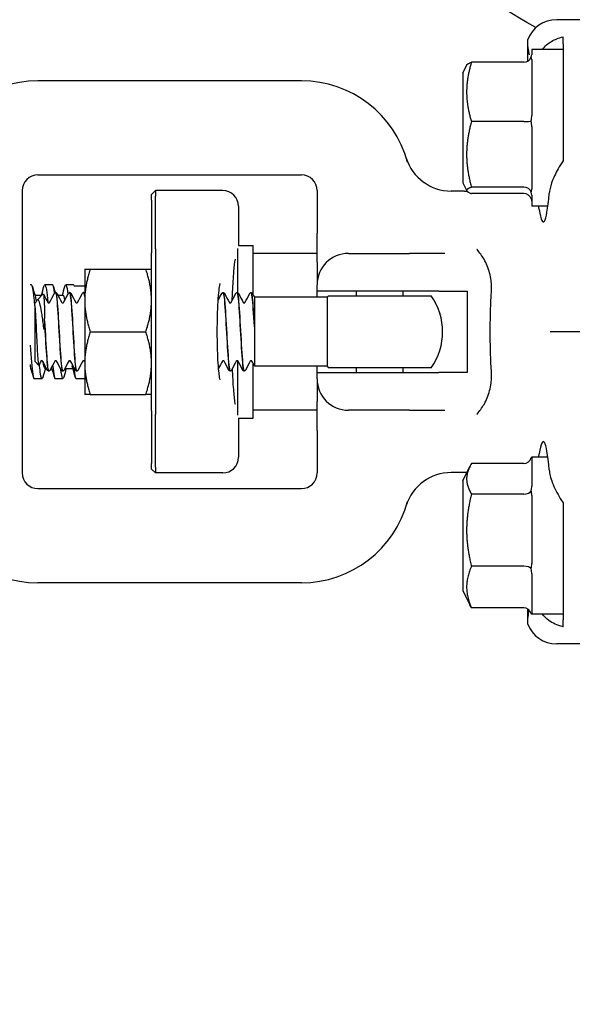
# Model space of a CAD drawing. Header units: inches. Extents: x 24 to 1128, y -58 to 748.
# Tile 331 of 656: x 481.22 to 483.42, y 656.02 to 659.95. Entities that reach past the tile are written whole.
import ezdxf

# ---------------------------------------------------------------- set-up
doc = ezdxf.new("R2010")
doc.units = ezdxf.units.IN
doc.header["$LTSCALE"] = 32
doc.header["$MEASUREMENT"] = 0
doc.layers.add('Dimension (ANSI)', color=7, linetype='Continuous', lineweight=25)
doc.layers.add('Visible (ANSI)', color=7, linetype='Continuous', lineweight=30)
doc.styles.add('Note Text (ANSI)', font='tahoma.ttf')
doc.dimstyles.new('SB Fraction-16 (ANSI)', dxfattribs={"dimscale": 32, "dimtxt": 0.125, "dimasz": 0.098425, "dimexe": 0.125, "dimexo": 0.0625, "dimgap": 0.031496, "dimtad": 0, "dimtih": 1, "dimtoh": 1, "dimdec": 4, "dimrnd": 1e-08, "dimzin": 0, "dimdsep": 46, "dimlunit": 5, "dimtxsty": 'Note Text (ANSI)', "dimcen": 0.09, "dimdle": 0.393701, "dimclrd": 256, "dimclre": 256, "dimclrt": 256, "dimadec": 0, "dimazin": 3, "dimtfac": 0.96, "dimtofl": 0, "dimtmove": 0, "dimatfit": 3, "dimfxl": 1, "dimfrac": 2, "dimtolj": 1, "dimtzin": 12, "dimlwd": -1, "dimlwe": -1, "dimarcsym": 0})

# ---------------------------------------------------------------- blocks, each defined once
blk = doc.blocks.new('*D19')
at = {"layer": 'Defpoints', "color": 0, "transparency": 16777216}
for p in [(494.2806, 695.4398), (330.5011, 563.4398), (494.2806, 563.4398)]:
    blk.add_point(p, dxfattribs=at)
at = {"layer": 'Dimension (ANSI)', "transparency": 16777216}
for p, q in [((492.2806, 695.4398), (326.5011, 695.4398)), ((330.5011, 692.2902), (330.5011, 632.5309)), ((330.5011, 566.5894), (330.5011, 626.3486)), ((492.2806, 563.4398), (326.5011, 563.4398))]:
    blk.add_line(p, q, dxfattribs=at)
for points in [[(329.9762, 692.2902), (331.026, 692.2902), (330.5011, 695.4398)], [(329.9762, 566.5894), (331.026, 566.5894), (330.5011, 563.4398)]]:
    blk.add_solid(points, dxfattribs=at)
at = {"layer": 'Dimension (ANSI)', "transparency": 16777216, "insert": (326.4205, 631.5231), "char_height": 4, "attachment_point": 1, "style": 'Note Text (ANSI)'}
blk.add_mtext('\\A1;132', dxfattribs=at)

msp = doc.modelspace()

# ---------------------------------------------------------------- linework, layer by layer
at = {"layer": 'Visible (ANSI)'}
for p, q in [((483.86159, 659.94779), (483.36112, 659.94779)), ((483.24423, 659.86632), (483.24423, 659.78158)), ((483.38659, 659.85213), (483.38659, 659.87932)), ((483.38659, 659.85213), (483.38659, 659.79806)), ((483.26159, 659.82904), (483.26159, 659.80859)), ((483.38659, 659.82904), (483.26159, 659.82904)), ((483.23034, 659.77817), (483.02155, 659.77817)), ((483.26159, 659.78944), (483.26159, 659.56628)), ((483.38659, 659.78262), (483.38659, 659.6366)), ((482.98659, 659.73529), (483.00269, 659.7675)), ((482.98659, 659.73529), (482.98659, 659.29779)), ((482.34409, 659.70404), (481.29409, 659.70404)), ((483.23034, 659.5417), (483.02155, 659.5417)), ((483.26159, 659.52113), (483.26159, 659.27423)), ((481.29409, 659.32904), (482.34409, 659.32904)), ((481.23159, 659.26654), (481.23159, 659.16574)), ((481.74659, 659.25092), (481.76222, 659.26654)), ((481.76222, 659.26654), (481.76222, 659.24404)), ((482.03027, 659.26654), (481.76222, 659.26654)), ((482.40659, 659.26654), (482.40659, 659.09747)), ((482.99423, 659.26486), (482.94083, 659.26486)), ((482.98659, 659.29779), (483.00269, 659.26559)), ((483.23034, 659.28007), (483.02155, 659.28007)), ((481.74659, 659.22904), (481.74659, 659.25092)), ((481.74659, 659.22904), (481.74659, 659.01904)), ((481.76222, 659.03404), (481.76222, 659.24404)), ((483.23034, 659.25491), (483.02155, 659.25491)), ((483.26159, 659.24823), (483.26159, 659.20404)), ((482.09277, 659.20404), (482.09277, 659.04779)), ((483.32581, 659.20404), (483.26159, 659.20404)), ((481.23159, 659.16574), (481.23159, 658.24234)), ((482.40659, 658.98206), (482.40659, 659.09747)), ((481.76222, 659.03404), (481.76222, 658.37404)), ((482.08897, 659.0366), (482.08897, 658.86021)), ((482.09277, 659.04779), (482.15147, 659.04779)), ((482.15147, 658.85227), (482.15147, 659.04779)), ((481.74659, 658.38904), (481.74659, 659.01904)), ((482.40659, 659.01654), (482.15147, 659.01654)), ((482.53159, 659.01654), (482.77405, 659.01654)), ((482.91585, 659.01654), (482.77405, 659.01654)), ((481.48059, 658.95404), (481.48059, 658.82904)), ((481.50292, 658.95404), (481.72426, 658.95404)), ((482.40659, 658.98206), (482.40659, 658.89154)), ((481.26909, 658.89154), (481.26284, 658.89154)), ((481.35242, 658.89154), (481.32153, 658.89154)), ((481.43576, 658.89154), (481.40487, 658.89154)), ((481.43871, 658.88691), (481.48059, 658.88691)), ((482.40659, 658.86654), (482.40659, 658.89154)), ((481.28209, 658.84987), (481.31015, 658.84987)), ((481.29064, 658.83036), (481.31534, 658.85506)), ((481.36532, 658.86029), (481.36474, 658.86029)), ((481.37417, 658.84987), (481.39409, 658.84987)), ((481.42093, 658.86029), (481.42035, 658.86029)), ((481.47655, 658.86029), (481.47596, 658.86029)), ((481.48059, 658.82904), (481.48059, 658.57904)), ((482.03266, 658.86029), (482.03207, 658.86029)), ((482.08827, 658.86029), (482.08769, 658.86029)), ((482.14388, 658.86029), (482.1433, 658.86029)), ((482.15659, 658.84249), (482.15659, 658.79417)), ((482.4478, 658.84154), (482.15659, 658.84154)), ((482.40659, 658.84154), (482.40659, 658.86654)), ((482.89151, 658.86654), (482.40659, 658.86654)), ((482.4478, 658.56654), (482.4478, 658.84154)), ((482.45205, 658.84779), (482.86113, 658.84779)), ((482.56409, 658.84779), (482.56409, 658.86654)), ((482.74909, 658.84779), (482.74909, 658.86654)), ((482.89151, 658.86654), (483.00437, 658.86654)), ((483.00437, 658.86654), (483.00437, 658.54154)), ((481.28159, 658.80812), (481.28159, 658.8191)), ((481.28159, 658.8191), (481.28162, 658.8191)), ((481.28159, 658.80812), (481.28159, 658.58677)), ((482.15659, 658.79417), (482.15659, 658.72498)), ((481.32057, 658.74696), (481.32057, 658.75674)), ((482.15659, 658.72498), (482.15659, 658.71476)), ((482.15659, 658.71476), (482.15659, 658.64082)), ((481.50292, 658.70404), (481.72426, 658.70404)), ((483.45999, 658.70404), (483.33538, 658.70404)), ((482.15659, 658.64082), (482.15659, 658.56951)), ((481.26284, 658.55821), (481.26687, 658.55821)), ((481.28159, 658.58677), (481.29705, 658.57131)), ((481.32153, 658.55821), (481.32809, 658.55821)), ((481.34636, 658.55821), (481.3502, 658.55821)), ((481.40487, 658.55821), (481.43353, 658.55821)), ((481.48059, 658.57904), (481.48059, 658.45404)), ((482.08897, 658.58887), (482.08897, 658.37148)), ((482.15147, 658.36029), (482.15147, 658.57878)), ((482.15659, 658.56951), (482.15659, 658.56654)), ((482.4478, 658.56654), (482.15659, 658.56654)), ((482.40659, 658.54154), (482.40659, 658.56654)), ((482.86113, 658.56029), (482.45205, 658.56029)), ((482.56409, 658.54154), (482.56409, 658.56029)), ((482.74909, 658.54154), (482.74909, 658.56029)), ((481.31076, 658.51654), (481.27987, 658.51654)), ((481.33752, 658.54779), (481.33694, 658.54779)), ((481.39409, 658.51654), (481.3632, 658.51654)), ((481.39313, 658.54779), (481.39255, 658.54779)), ((481.48059, 658.51654), (481.44653, 658.51654)), ((481.44874, 658.54779), (481.44816, 658.54779)), ((482.06046, 658.54779), (482.05988, 658.54779)), ((482.11607, 658.54779), (482.11549, 658.54779)), ((482.40659, 658.51654), (482.40659, 658.54154)), ((482.40659, 658.54154), (482.89151, 658.54154)), ((482.40659, 658.51654), (482.40659, 658.42602)), ((483.00437, 658.54154), (482.89151, 658.54154)), ((481.50292, 658.45404), (481.72426, 658.45404)), ((482.40659, 658.31061), (482.40659, 658.42602)), ((481.74659, 658.38904), (481.74659, 658.17904)), ((481.76222, 658.16404), (481.76222, 658.37404)), ((482.09277, 658.36029), (482.09277, 658.20404)), ((482.09277, 658.36029), (482.15147, 658.36029)), ((482.40659, 658.39154), (482.15147, 658.39154)), ((482.77405, 658.39154), (482.53159, 658.39154)), ((482.77405, 658.39154), (482.91585, 658.39154)), ((482.40659, 658.31061), (482.40659, 658.14154)), ((481.23159, 658.24234), (481.23159, 658.14154)), ((483.26159, 658.20404), (483.26159, 658.08887)), ((483.32581, 658.20404), (483.26159, 658.20404)), ((481.74659, 658.15717), (481.74659, 658.17904)), ((481.76222, 658.16404), (481.76222, 658.14154)), ((482.98659, 658.11029), (483.01514, 658.16739)), ((483.23034, 658.17912), (483.02155, 658.17912)), ((481.74659, 658.15717), (481.76222, 658.14154)), ((482.03027, 658.14154), (481.76222, 658.14154)), ((482.99423, 658.14322), (482.94083, 658.14322)), ((482.98659, 658.11029), (482.98659, 657.67279)), ((481.29409, 658.07904), (482.34409, 658.07904)), ((483.23034, 658.05712), (483.02155, 658.05712)), ((483.26159, 658.05175), (483.26159, 657.78036)), ((483.23034, 657.76954), (483.02155, 657.76954)), ((483.38659, 657.77149), (483.38659, 657.62546)), ((483.26159, 657.73928), (483.26159, 657.58302)), ((482.34409, 657.70404), (481.29409, 657.70404)), ((482.98659, 657.67279), (483.01514, 657.6157)), ((483.23034, 657.60396), (483.02155, 657.60396)), ((483.24423, 657.60022), (483.24423, 657.54176)), ((483.26159, 657.57907), (483.26159, 657.57904)), ((483.38659, 657.57904), (483.26159, 657.57904)), ((483.38659, 657.61002), (483.38659, 657.55595)), ((483.38659, 657.52876), (483.38659, 657.55595)), ((483.86159, 657.46029), (483.36112, 657.46029))]:
    msp.add_line(p, q, dxfattribs=at)
for centre, radius, start, end in [((481.29409, 659.26654), 0.4375, 90, 164.98183), ((482.34409, 659.26654), 0.4375, 15.01817, 90), ((482.94083, 659.45236), 0.1875, 197.29662, 270), ((481.29409, 659.26654), 0.0625, 90, 180), ((482.34409, 659.26654), 0.0625, 0, 90), ((482.03027, 659.20404), 0.0625, 0, 90), ((482.99423, 659.51486), 0.25, 270, 272.01441), ((482.53159, 658.89154), 0.125, 90, 180), ((482.65659, 658.70404), 0.25, 144.90037, 146.63299), ((482.65659, 658.70404), 0.25, 324.90037, 35.09963), ((482.65659, 658.70404), 0.25, 213.36701, 215.09963), ((482.53159, 658.51654), 0.125, 180, 270), ((482.03027, 658.20404), 0.0625, 270, 0), ((481.29409, 658.14154), 0.0625, 180, 270), ((482.34409, 658.14154), 0.0625, 270, 0), ((482.94083, 657.95572), 0.1875, 90, 162.70338), ((482.99423, 657.89322), 0.25, 87.99498, 90), ((481.29409, 658.14154), 0.4375, 195.01817, 270), ((482.34409, 658.14154), 0.4375, 270, 344.98183)]:
    msp.add_arc(centre, radius, start, end, dxfattribs=at)
for centre, major_axis, ratio, start_param, end_param in [((483.36207, 659.82231), (-0.08906, 0.08906), 0.9924325, 5.5015852, 6.7140351), ((483.23034, 659.81087), (0, -0.0327), 0.9555533, 0, 1.2241495), ((483.23034, 659.54485), (0.03125, 0), 0.1006388, 4.712389, 5.9365385), ((483.23034, 659.25051), (0.03125, 0), 0.9458753, 0.3466468, 1.5707963), ((483.23034, 659.22221), (0, 0.0327), 0.9555533, 5.0590358, 6.2831853), ((483.30768, 659.51654), (0, 0.375), 0.0874887, 2.6230455, 3.9395987), ((483.30768, 657.89154), (0, 0.375), 0.0874887, 5.4851792, 6.8017325), ((483.23034, 658.21506), (0, -0.03595), 0.8693335, 0, 1.2241495), ((483.23034, 658.07782), (0.03125, 0), 0.662309, 4.712389, 5.9365385), ((483.23034, 657.75429), (0.03125, 0), 0.4879975, 0.3466468, 1.5707963), ((483.23034, 657.56802), (0, -0.03595), 0.8693335, 1.9174431, 3.1415927), ((483.36207, 657.58577), (-0.08906, -0.08906), 0.9924325, 5.8523356, 7.0647854)]:
    msp.add_ellipse(centre, major_axis=major_axis, ratio=ratio, start_param=start_param, end_param=end_param, dxfattribs=at)
for points in [[(483.27809, 659.91618), (483.08829, 660.02822), (482.89848, 660.14025), (482.70863, 660.25228)], [(483.24423, 659.86632), (483.24423, 659.84667), (483.24706, 659.82656), (483.25184, 659.80802)], [(483.25973, 659.79976), (483.26111, 659.80298), (483.26159, 659.80602), (483.26159, 659.80859)], [(483.26159, 659.78944), (483.26159, 659.79296), (483.26111, 659.79654), (483.25973, 659.79976)], [(483.38659, 659.79806), (483.38636, 659.79309), (483.38636, 659.78793), (483.38659, 659.78262)], [(483.25973, 659.54378), (483.26111, 659.55137), (483.26159, 659.55914), (483.26159, 659.56628)], [(483.26159, 659.52113), (483.26159, 659.52836), (483.26111, 659.53618), (483.25973, 659.54378)], [(483.25973, 659.26056), (483.26111, 659.26493), (483.26159, 659.26966), (483.26159, 659.27423)], [(483.26159, 659.24823), (483.26159, 659.25194), (483.26111, 659.25619), (483.25973, 659.26056)], [(483.25973, 659.23332), (483.26111, 659.2301), (483.26159, 659.22706), (483.26159, 659.22449)], [(483.29142, 659.19084), (483.29078, 659.195), (483.29009, 659.1994), (483.28939, 659.20404)], [(481.27263, 658.8849), (481.2765, 658.87046), (481.2804, 658.85603), (481.28435, 658.84162)], [(481.30853, 658.84987), (481.31171, 658.86154), (481.31486, 658.87322), (481.31799, 658.8849)], [(481.36046, 658.85797), (481.35778, 658.87935), (481.3551, 658.89139), (481.35242, 658.89152)], [(481.35597, 658.8849), (481.35821, 658.87654), (481.36046, 658.86818), (481.36272, 658.85982)], [(481.39187, 658.84987), (481.39505, 658.86154), (481.39819, 658.87322), (481.40133, 658.8849)], [(481.43576, 658.89154), (481.43674, 658.89154), (481.43773, 658.88998), (481.43871, 658.88691)], [(481.31599, 658.85477), (481.32194, 658.84341), (481.3279, 658.83205), (481.33386, 658.82071)], [(481.34059, 658.82071), (481.34687, 658.83265), (481.35314, 658.8446), (481.3594, 658.85655)], [(481.37067, 658.85655), (481.37693, 658.8446), (481.38319, 658.83265), (481.38948, 658.82071)], [(481.39409, 658.84961), (481.39643, 658.84947), (481.39876, 658.84273), (481.40109, 658.82996)], [(481.3962, 658.82071), (481.40248, 658.83265), (481.40875, 658.8446), (481.41501, 658.85655)], [(481.42628, 658.85655), (481.43254, 658.8446), (481.43881, 658.83265), (481.44509, 658.82071)], [(481.45181, 658.82071), (481.45809, 658.83265), (481.46436, 658.8446), (481.47062, 658.85655)], [(481.47594, 658.85998), (481.47749, 658.85998), (481.47904, 658.85303), (481.48059, 658.8394)], [(482.01243, 658.82929), (482.01721, 658.83838), (482.02197, 658.84746), (482.02673, 658.85655)], [(482.038, 658.85655), (482.04426, 658.8446), (482.05053, 658.83265), (482.05681, 658.82071)], [(482.06353, 658.82071), (482.06981, 658.83265), (482.07608, 658.8446), (482.08234, 658.85655)], [(482.09361, 658.85655), (482.09987, 658.8446), (482.10614, 658.83265), (482.11242, 658.82071)], [(482.11914, 658.82071), (482.12543, 658.83265), (482.13169, 658.8446), (482.13795, 658.85655)], [(482.14922, 658.85655), (482.15168, 658.85187), (482.15413, 658.84718), (482.15659, 658.84249)], [(481.28159, 658.80812), (481.28178, 658.80631), (481.28198, 658.8043), (481.28219, 658.80209)], [(481.28498, 658.82071), (481.28603, 658.8227), (481.28708, 658.8247), (481.28812, 658.82669)], [(481.26284, 658.5742), (481.26343, 658.5713), (481.26402, 658.5688), (481.26461, 658.56669)], [(481.27633, 658.52318), (481.27246, 658.53762), (481.26856, 658.55205), (481.26461, 658.56647)], [(481.30606, 658.58737), (481.3033, 658.58213), (481.30055, 658.57688), (481.29779, 658.57164)], [(481.33159, 658.55153), (481.32533, 658.56348), (481.31906, 658.57543), (481.31278, 658.58737)], [(481.31309, 658.5868), (481.3159, 658.56841), (481.31872, 658.55863), (481.32153, 658.55846)], [(481.32376, 658.55821), (481.32058, 658.54654), (481.31743, 658.53487), (481.3143, 658.52318)], [(481.36167, 658.58737), (481.35539, 658.57543), (481.34912, 658.56348), (481.34286, 658.55153)], [(481.35966, 658.52318), (481.3561, 658.53647), (481.35251, 658.54976), (481.34888, 658.56302)], [(481.3872, 658.55153), (481.38094, 658.56348), (481.37468, 658.57543), (481.36839, 658.58737)], [(481.40709, 658.55821), (481.40391, 658.54654), (481.40076, 658.53487), (481.39763, 658.52318)], [(481.41728, 658.58737), (481.411, 658.57543), (481.40473, 658.56348), (481.39847, 658.55153)], [(481.44281, 658.55153), (481.43655, 658.56348), (481.43029, 658.57543), (481.424, 658.58737)], [(481.42868, 658.57848), (481.42955, 658.57366), (481.43041, 658.56971), (481.43127, 658.56663)], [(481.44299, 658.52318), (481.43912, 658.53762), (481.43522, 658.55205), (481.43127, 658.56647)], [(481.47289, 658.58737), (481.46661, 658.57543), (481.46034, 658.56348), (481.45408, 658.55153)], [(481.48059, 658.58552), (481.48027, 658.58614), (481.47994, 658.58676), (481.47962, 658.58737)], [(482.029, 658.58737), (482.02396, 658.57779), (482.01893, 658.56821), (482.01391, 658.55862)], [(482.05454, 658.55153), (482.04828, 658.56348), (482.04201, 658.57543), (482.03573, 658.58737)], [(482.08461, 658.58737), (482.07833, 658.57543), (482.07207, 658.56348), (482.0658, 658.55153)], [(482.11015, 658.55153), (482.10389, 658.56348), (482.09762, 658.57543), (482.09134, 658.58737)], [(482.14023, 658.58737), (482.13394, 658.57543), (482.12768, 658.56348), (482.12142, 658.55153)], [(482.15659, 658.56902), (482.15338, 658.57514), (482.15017, 658.58126), (482.14695, 658.58737)], [(483.26159, 658.20401), (483.26159, 658.2039), (483.26111, 658.20351), (483.25973, 658.20285)], [(483.28938, 658.20404), (483.29009, 658.20868), (483.29078, 658.21308), (483.29142, 658.21724)], [(483.25973, 658.07078), (483.26111, 658.07702), (483.26159, 658.08327), (483.26159, 658.08887)], [(483.26159, 658.05175), (483.26159, 658.05796), (483.26111, 658.06454), (483.25973, 658.07078)], [(483.25973, 657.75947), (483.26111, 657.76638), (483.26159, 657.7736), (483.26159, 657.78036)], [(483.26159, 657.73928), (483.26159, 657.7456), (483.26111, 657.75257), (483.25973, 657.75947)], [(483.38659, 657.62546), (483.38636, 657.62015), (483.38636, 657.61499), (483.38659, 657.61002)], [(483.25067, 657.59532), (483.2466, 657.57812), (483.24423, 657.55974), (483.24423, 657.54176)], [(483.25973, 657.58023), (483.26111, 657.5809), (483.26159, 657.58187), (483.26159, 657.58302)], [(483.26159, 657.57907), (483.26159, 657.57918), (483.26111, 657.57957), (483.25973, 657.58023)]]:
    msp.add_open_spline(points, degree=3, dxfattribs=at)
for points, knots in [([(483.30419, 659.82904), (483.31415, 659.84257), (483.32693, 659.85346), (483.35291, 659.86891), (483.36914, 659.87553), (483.38659, 659.87932)], [0.72388666, 0.72388666, 0.72388666, 0.72388666, 0.91166133, 0.91166133, 1.08359589, 1.08359589, 1.08359589, 1.08359589]), ([(483.38659, 659.38544), (483.37905, 659.37464), (483.3723, 659.36361), (483.35653, 659.33549), (483.3473, 659.31587), (483.33568, 659.28214), (483.33227, 659.26773), (483.33117, 659.25474)], [1.39731378, 1.39731378, 1.39731378, 1.39731378, 1.49356897, 1.49356897, 1.66386875, 1.66386875, 1.79881771, 1.79881771, 1.79881771, 1.79881771]), ([(483.10099, 658.86176), (483.10146, 658.86979), (483.10157, 658.87776), (483.10108, 658.89331), (483.1005, 658.90087), (483.09833, 658.91863), (483.09643, 658.92869), (483.08886, 658.95811), (483.0814, 658.97633), (483.06368, 659.00707), (483.05432, 659.0198), (483.04346, 659.03206), (483.0433, 659.03224), (483.04314, 659.03242)], [0, 0, 0, 0, 0.06351999, 0.06351999, 0.12513045, 0.12513045, 0.2104042, 0.2104042, 0.38193929, 0.38193929, 0.52164881, 0.52164881, 0.52372315, 0.52372315, 0.52372315, 0.52372315]), ([(482.06841, 658.82998), (482.0688, 658.84113), (482.06924, 658.85202), (482.07116, 658.89328), (482.07301, 658.92125), (482.07688, 658.96424), (482.07883, 658.98075), (482.08075, 658.99329)], [0.3819937, 0.3819937, 0.3819937, 0.3819937, 0.48894567, 0.48894567, 0.79947629, 0.79947629, 1.05331269, 1.05331269, 1.05331269, 1.05331269]), ([(481.28159, 658.81421), (481.28087, 658.82245), (481.28015, 658.8302), (481.27944, 658.83734), (481.27599, 658.87162), (481.27254, 658.89122), (481.26909, 658.89147)], [-139.17255455, -139.17255455, -139.17255455, -139.17255455, -139.0100536, -139.0100536, -139.0100536, -138.23007676, -138.23007676, -138.23007676, -138.23007676]), ([(481.31799, 658.88464), (481.31939, 658.88992), (481.32078, 658.89227), (481.32217, 658.89132), (481.32591, 658.88879), (481.32964, 658.86257), (481.33338, 658.82161)], [137.9630926, 137.9630926, 137.9630926, 137.9630926, 138.2781439, 138.2781439, 138.2781439, 139.122964, 139.122964, 139.122964, 139.122964]), ([(481.40133, 658.88458), (481.40313, 658.89136), (481.40494, 658.89327), (481.40675, 658.88966), (481.40898, 658.8852), (481.41122, 658.87234), (481.41346, 658.85332)], [144.2462779, 144.2462779, 144.2462779, 144.2462779, 144.6548473, 144.6548473, 144.6548473, 145.16076334, 145.16076334, 145.16076334, 145.16076334]), ([(482.02001, 658.51199), (482.02002, 658.51199), (482.01989, 658.51239), (482.01934, 658.5147), (482.01869, 658.5179), (482.017, 658.52847), (482.01591, 658.53715), (482.01368, 658.56013), (482.01256, 658.57531), (482.01067, 658.61018), (482.00992, 658.63013), (482.00897, 658.67224), (482.00878, 658.69444), (482.00901, 658.73847), (482.00942, 658.76031), (482.0108, 658.80112), (482.01176, 658.82011), (482.01406, 658.85273), (482.01539, 658.86656), (482.01792, 658.8862), (482.01923, 658.89303), (482.01993, 658.89581), (482.02001, 658.89609), (482.02001, 658.89608)], [-1.2869324, -1.2869324, -1.2869324, -1.2869324, -1.2221786, -1.2221786, -1.0687063, -1.0687063, -0.8381878, -0.8381878, -0.555105, -0.555105, -0.2516711, -0.2516711, 0.0580557, 0.0580557, 0.3688709, 0.3688709, 0.6770655, 0.6770655, 0.9746383, 0.9746383, 1.233525, 1.233525, 1.2869324, 1.2869324, 1.2869324, 1.2869324]), ([(481.28435, 658.84146), (481.2853, 658.83806), (481.28625, 658.83361), (481.28721, 658.82811), (481.28734, 658.82733), (481.28748, 658.82653), (481.28761, 658.82571)], [138.56823042, 138.56823042, 138.56823042, 138.56823042, 138.78339549, 138.78339549, 138.78339549, 138.8139231, 138.8139231, 138.8139231, 138.8139231]), ([(481.31777, 658.7196), (481.31544, 658.7386), (481.31309, 658.75659), (481.30833, 658.78772), (481.30597, 658.80074), (481.3012, 658.82018), (481.29885, 658.8267), (481.29409, 658.83263), (481.29174, 658.83232), (481.28891, 658.8281), (481.28852, 658.82744), (481.28812, 658.82669)], [-0.67634923, -0.67634923, -0.67634923, -0.67634923, -0.52774982, -0.52774982, -0.38555901, -0.38555901, -0.25020713, -0.25020713, -0.12168954, -0.12168954, -0.10119383, -0.10119383, -0.10119383, -0.10119383]), ([(481.31534, 658.85506), (481.31539, 658.85512), (481.31545, 658.85515), (481.31627, 658.85538), (481.31702, 658.85169), (481.31777, 658.84435)], [-0.16191336, -0.16191336, -0.16191336, -0.16191336, -0.15127467, -0.15127467, 0, 0, 0, 0]), ([(481.31777, 658.84435), (481.31819, 658.84025), (481.31856, 658.83499), (481.31923, 658.82228), (481.31952, 658.81484), (481.3202, 658.79206), (481.32052, 658.7751), (481.32057, 658.75674)], [-0.3187664, -0.3187664, -0.3187664, -0.3187664, -0.23449039, -0.23449039, -0.1487662, -0.1487662, 0, 0, 0, 0]), ([(481.3594, 658.85655), (481.35973, 658.85719), (481.36013, 658.85786), (481.36127, 658.85896), (481.36177, 658.85935), (481.36306, 658.86), (481.36387, 658.86025), (481.36472, 658.86029)], [0, 0, 0, 0, 0.022095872, 0.022095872, 0.033561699, 0.033561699, 0.045438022, 0.045438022, 0.045438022, 0.045438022]), ([(481.36472, 658.86013), (481.3669, 658.85999), (481.36908, 658.84565), (481.37126, 658.81977), (481.37408, 658.7864), (481.37689, 658.73471), (481.3797, 658.6854), (481.38252, 658.63609), (481.38533, 658.59046), (481.38814, 658.56675), (481.38961, 658.55437), (481.39108, 658.54814), (481.39255, 658.54812)], [9.4219171, 9.4219171, 9.4219171, 9.4219171, 10.1615232, 10.1615232, 10.1615232, 11.1151899, 11.1151899, 11.1151899, 12.0686082, 12.0686082, 12.0686082, 12.5663706, 12.5663706, 12.5663706, 12.5663706]), ([(481.39315, 658.54805), (481.39129, 658.54812), (481.38944, 658.55827), (481.38758, 658.57753), (481.38473, 658.607), (481.38189, 658.65702), (481.37905, 658.70721), (481.37622, 658.75712), (481.37339, 658.80585), (481.37056, 658.8337), (481.36882, 658.85091), (481.36707, 658.85987), (481.36532, 658.86)], [-18.8524168, -18.8524168, -18.8524168, -18.8524168, -18.2223022, -18.2223022, -18.2223022, -17.2584859, -17.2584859, -17.2584859, -16.2999201, -16.2999201, -16.2999201, -15.7079633, -15.7079633, -15.7079633, -15.7079633]), ([(481.36535, 658.86029), (481.36648, 658.86023), (481.36755, 658.85981), (481.36902, 658.85882), (481.3695, 658.8583), (481.37021, 658.85738), (481.37045, 658.85696), (481.37067, 658.85655)], [0, 0, 0, 0, 0.015967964, 0.015967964, 0.031253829, 0.031253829, 0.045415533, 0.045415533, 0.045415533, 0.045415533]), ([(481.41501, 658.85655), (481.41534, 658.85719), (481.41574, 658.85786), (481.41688, 658.85896), (481.41738, 658.85935), (481.41867, 658.86), (481.41948, 658.86025), (481.42033, 658.86029)], [0, 0, 0, 0, 0.022095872, 0.022095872, 0.033561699, 0.033561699, 0.045438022, 0.045438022, 0.045438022, 0.045438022]), ([(481.42033, 658.86018), (481.42084, 658.86026), (481.42136, 658.85954), (481.42187, 658.85799), (481.42468, 658.8495), (481.42749, 658.81627), (481.4303, 658.77154), (481.43311, 658.72682), (481.43592, 658.67179), (481.43873, 658.6284), (481.44154, 658.58503), (481.44434, 658.55443), (481.44715, 658.5488), (481.44749, 658.54813), (481.44782, 658.54781), (481.44816, 658.54785)], [15.7051024, 15.7051024, 15.7051024, 15.7051024, 15.879856, 15.879856, 15.879856, 16.8320759, 16.8320759, 16.8320759, 17.7840647, 17.7840647, 17.7840647, 18.7358252, 18.7358252, 18.7358252, 18.8495559, 18.8495559, 18.8495559, 18.8495559]), ([(481.44876, 658.54797), (481.44808, 658.54785), (481.4474, 658.54912), (481.44672, 658.55183), (481.44389, 658.56314), (481.44105, 658.59939), (481.43821, 658.64585), (481.43539, 658.6922), (481.43256, 658.74745), (481.42973, 658.7893), (481.42691, 658.83104), (481.42408, 658.85833), (481.42126, 658.86018), (481.42115, 658.86025), (481.42104, 658.86029), (481.42093, 658.86028)], [-25.1356021, -25.1356021, -25.1356021, -25.1356021, -24.9048316, -24.9048316, -24.9048316, -23.9435311, -23.9435311, -23.9435311, -22.9847675, -22.9847675, -22.9847675, -22.0283448, -22.0283448, -22.0283448, -21.9911486, -21.9911486, -21.9911486, -21.9911486]), ([(481.42096, 658.86029), (481.42209, 658.86023), (481.42316, 658.85981), (481.42463, 658.85882), (481.42511, 658.8583), (481.42582, 658.85738), (481.42606, 658.85696), (481.42628, 658.85655)], [0, 0, 0, 0, 0.015967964, 0.015967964, 0.031253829, 0.031253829, 0.045415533, 0.045415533, 0.045415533, 0.045415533]), ([(481.47062, 658.85655), (481.47095, 658.85719), (481.47135, 658.85786), (481.47249, 658.85896), (481.47299, 658.85935), (481.47428, 658.86), (481.47509, 658.86025), (481.47594, 658.86029)], [0, 0, 0, 0, 0.022095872, 0.022095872, 0.033561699, 0.033561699, 0.045438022, 0.045438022, 0.045438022, 0.045438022]), ([(481.48059, 658.84424), (481.48055, 658.8446), (481.4805, 658.84496), (481.48045, 658.8453), (481.47915, 658.85513), (481.47785, 658.86), (481.47655, 658.85997)], [-28.73150298, -28.73150298, -28.73150298, -28.73150298, -28.71588313, -28.71588313, -28.71588313, -28.27433388, -28.27433388, -28.27433388, -28.27433388]), ([(481.47657, 658.86029), (481.4777, 658.86023), (481.47877, 658.85981), (481.47995, 658.85901), (481.4803, 658.85871), (481.48059, 658.8584)], [0, 0, 0, 0, 0.015967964, 0.015967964, 0.025215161, 0.025215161, 0.025215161, 0.025215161]), ([(482.02673, 658.85655), (482.02706, 658.85719), (482.02746, 658.85786), (482.0286, 658.85896), (482.0291, 658.85935), (482.03039, 658.86), (482.03121, 658.86025), (482.03205, 658.86029)], [0, 0, 0, 0, 0.022095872, 0.022095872, 0.033561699, 0.033561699, 0.045438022, 0.045438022, 0.045438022, 0.045438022]), ([(482.03205, 658.86016), (482.03435, 658.86001), (482.03665, 658.84395), (482.03895, 658.8155), (482.04178, 658.78051), (482.0446, 658.72771), (482.04743, 658.67845), (482.05025, 658.62931), (482.05308, 658.585), (482.0559, 658.56334), (482.05723, 658.55315), (482.05855, 658.5481), (482.05988, 658.54812)], [84.8201408, 84.8201408, 84.8201408, 84.8201408, 85.5995394, 85.5995394, 85.5995394, 86.558303, 86.558303, 86.558303, 87.5147256, 87.5147256, 87.5147256, 87.9645943, 87.9645943, 87.9645943, 87.9645943]), ([(482.06049, 658.54808), (482.05875, 658.54812), (482.05702, 658.55685), (482.05529, 658.57374), (482.05248, 658.6011), (482.04967, 658.64916), (482.04686, 658.69873), (482.04405, 658.74828), (482.04124, 658.79804), (482.03843, 658.82816), (482.03651, 658.84881), (482.03458, 658.85986), (482.03266, 658.86005)], [-94.2506405, -94.2506405, -94.2506405, -94.2506405, -93.6632144, -93.6632144, -93.6632144, -92.7109946, -92.7109946, -92.7109946, -91.7590058, -91.7590058, -91.7590058, -91.106187, -91.106187, -91.106187, -91.106187]), ([(482.03268, 658.86029), (482.03382, 658.86023), (482.03488, 658.85981), (482.03635, 658.85882), (482.03683, 658.8583), (482.03754, 658.85738), (482.03779, 658.85696), (482.038, 658.85655)], [0, 0, 0, 0, 0.015967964, 0.015967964, 0.031253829, 0.031253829, 0.045415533, 0.045415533, 0.045415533, 0.045415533]), ([(482.08234, 658.85655), (482.08267, 658.85719), (482.08307, 658.85786), (482.08421, 658.85896), (482.08471, 658.85935), (482.086, 658.86), (482.08682, 658.86025), (482.08766, 658.86029)], [0, 0, 0, 0, 0.022095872, 0.022095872, 0.033561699, 0.033561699, 0.045438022, 0.045438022, 0.045438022, 0.045438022]), ([(482.08766, 658.86013), (482.0883, 658.86024), (482.08894, 658.85912), (482.08958, 658.85671), (482.09243, 658.84602), (482.09527, 658.81017), (482.09812, 658.76379), (482.10094, 658.71766), (482.10377, 658.66236), (482.1066, 658.62023), (482.10941, 658.57829), (482.11223, 658.5505), (482.11504, 658.54799), (482.11519, 658.54786), (482.11534, 658.5478), (482.11549, 658.5478)], [91.1033261, 91.1033261, 91.1033261, 91.1033261, 91.3207683, 91.3207683, 91.3207683, 92.2845846, 92.2845846, 92.2845846, 93.2431504, 93.2431504, 93.2431504, 94.1972517, 94.1972517, 94.1972517, 94.2477796, 94.2477796, 94.2477796, 94.2477796]), ([(482.1161, 658.54793), (482.11551, 658.54783), (482.11493, 658.54876), (482.11434, 658.55077), (482.11153, 658.56042), (482.10871, 658.59479), (482.1059, 658.64013), (482.10309, 658.68546), (482.10027, 658.74054), (482.09746, 658.78334), (482.09465, 658.82613), (482.09183, 658.85551), (482.08902, 658.85973), (482.08877, 658.8601), (482.08852, 658.86028), (482.08827, 658.86026)], [-100.5338258, -100.5338258, -100.5338258, -100.5338258, -100.3354652, -100.3354652, -100.3354652, -99.3815473, -99.3815473, -99.3815473, -98.4278806, -98.4278806, -98.4278806, -97.4744623, -97.4744623, -97.4744623, -97.3893723, -97.3893723, -97.3893723, -97.3893723]), ([(482.08829, 658.86029), (482.08943, 658.86023), (482.09049, 658.85981), (482.09196, 658.85882), (482.09244, 658.8583), (482.09315, 658.85738), (482.0934, 658.85696), (482.09361, 658.85655)], [0, 0, 0, 0, 0.015967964, 0.015967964, 0.031253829, 0.031253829, 0.045415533, 0.045415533, 0.045415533, 0.045415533]), ([(482.13795, 658.85655), (482.13828, 658.85719), (482.13869, 658.85786), (482.13982, 658.85896), (482.14032, 658.85935), (482.14161, 658.86), (482.14243, 658.86025), (482.14327, 658.86029)], [0, 0, 0, 0, 0.022095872, 0.022095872, 0.033561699, 0.033561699, 0.045438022, 0.045438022, 0.045438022, 0.045438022]), ([(482.14327, 658.86002), (482.14516, 658.85994), (482.14705, 658.84945), (482.14894, 658.82959), (482.15149, 658.80278), (482.15404, 658.75968), (482.15659, 658.71476)], [97.3865114, 97.3865114, 97.3865114, 97.3865114, 98.0270057, 98.0270057, 98.0270057, 98.8915068, 98.8915068, 98.8915068, 98.8915068]), ([(482.15659, 658.72498), (482.15377, 658.77428), (482.15096, 658.81953), (482.14814, 658.84255), (482.14672, 658.85415), (482.1453, 658.85995), (482.14388, 658.85996)], [-105.1089244, -105.1089244, -105.1089244, -105.1089244, -104.1537068, -104.1537068, -104.1537068, -103.6725576, -103.6725576, -103.6725576, -103.6725576]), ([(482.1439, 658.86029), (482.14504, 658.86023), (482.1461, 658.85981), (482.14757, 658.85882), (482.14805, 658.8583), (482.14876, 658.85738), (482.14901, 658.85696), (482.14922, 658.85655)], [0, 0, 0, 0, 0.015967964, 0.015967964, 0.031253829, 0.031253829, 0.045415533, 0.045415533, 0.045415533, 0.045415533]), ([(483.10099, 658.54633), (483.0983, 658.59208), (483.09678, 658.63902), (483.09629, 658.71575), (483.09657, 658.74502), (483.09807, 658.80373), (483.0993, 658.833), (483.10099, 658.86176)], [0, 0, 0, 0, 0.36185351, 0.36185351, 0.58513386, 0.58513386, 0.81257268, 0.81257268, 0.81257268, 0.81257268]), ([(481.28162, 658.8191), (481.28269, 658.8191), (481.28368, 658.81955), (481.28464, 658.82026), (481.28484, 658.82051), (481.28497, 658.8207), (481.28499, 658.82073), (481.28499, 658.82073)], [0, 0, 0, 0, 0.017919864, 0.017919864, 0.032518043, 0.032518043, 0.040461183, 0.040461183, 0.040461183, 0.040461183]), ([(481.28219, 658.80209), (481.28284, 658.79531), (481.28349, 658.78667), (481.28478, 658.76628), (481.28542, 658.75462), (481.28683, 658.72714), (481.28758, 658.71122), (481.28909, 658.67894), (481.28984, 658.66289), (481.29135, 658.63278), (481.2921, 658.61906), (481.29362, 658.59583), (481.29437, 658.58663), (481.29588, 658.57408), (481.29663, 658.57097), (481.29752, 658.57123), (481.29766, 658.57138), (481.29779, 658.57164)], [-2.12179282, -2.12179282, -2.12179282, -2.12179282, -2.02048123, -2.02048123, -1.91755472, -1.91755472, -1.79490964, -1.79490964, -1.67005838, -1.67005838, -1.5430016, -1.5430016, -1.41373999, -1.41373999, -1.28227419, -1.28227419, -1.25834871, -1.25834871, -1.25834871, -1.25834871]), ([(481.33385, 658.82073), (481.33385, 658.82073), (481.33393, 658.82057), (481.33448, 658.82004), (481.33482, 658.81976), (481.33583, 658.81929), (481.33652, 658.8191), (481.33723, 658.8191)], [0.003893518, 0.003893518, 0.003893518, 0.003893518, 0.02135506, 0.02135506, 0.032660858, 0.032660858, 0.044379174, 0.044379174, 0.044379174, 0.044379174]), ([(481.33723, 658.8191), (481.3383, 658.8191), (481.3393, 658.81955), (481.34026, 658.82026), (481.34045, 658.82051), (481.34058, 658.8207), (481.3406, 658.82073), (481.3406, 658.82073)], [0, 0, 0, 0, 0.017919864, 0.017919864, 0.032518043, 0.032518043, 0.040461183, 0.040461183, 0.040461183, 0.040461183]), ([(481.38946, 658.82073), (481.38946, 658.82073), (481.38954, 658.82057), (481.39009, 658.82004), (481.39043, 658.81976), (481.39144, 658.81929), (481.39214, 658.8191), (481.39284, 658.8191)], [0.003893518, 0.003893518, 0.003893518, 0.003893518, 0.02135506, 0.02135506, 0.032660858, 0.032660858, 0.044379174, 0.044379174, 0.044379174, 0.044379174]), ([(481.39284, 658.8191), (481.39391, 658.8191), (481.39491, 658.81955), (481.39587, 658.82026), (481.39606, 658.82051), (481.39619, 658.8207), (481.39621, 658.82073), (481.39621, 658.82073)], [0, 0, 0, 0, 0.017919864, 0.017919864, 0.032518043, 0.032518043, 0.040461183, 0.040461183, 0.040461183, 0.040461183]), ([(481.44507, 658.82073), (481.44507, 658.82073), (481.44515, 658.82057), (481.4457, 658.82004), (481.44604, 658.81976), (481.44705, 658.81929), (481.44775, 658.8191), (481.44845, 658.8191)], [0.003893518, 0.003893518, 0.003893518, 0.003893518, 0.02135506, 0.02135506, 0.032660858, 0.032660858, 0.044379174, 0.044379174, 0.044379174, 0.044379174]), ([(481.44845, 658.8191), (481.44952, 658.8191), (481.45052, 658.81955), (481.45148, 658.82026), (481.45167, 658.82051), (481.4518, 658.8207), (481.45182, 658.82073), (481.45182, 658.82073)], [0, 0, 0, 0, 0.017919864, 0.017919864, 0.032518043, 0.032518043, 0.040461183, 0.040461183, 0.040461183, 0.040461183]), ([(482.0568, 658.82073), (482.0568, 658.82073), (482.05687, 658.82057), (482.05742, 658.82004), (482.05776, 658.81976), (482.05878, 658.81929), (482.05947, 658.8191), (482.06017, 658.8191)], [0.003893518, 0.003893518, 0.003893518, 0.003893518, 0.02135506, 0.02135506, 0.032660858, 0.032660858, 0.044379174, 0.044379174, 0.044379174, 0.044379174]), ([(482.06017, 658.8191), (482.06124, 658.8191), (482.06224, 658.81955), (482.0632, 658.82026), (482.06339, 658.82051), (482.06353, 658.8207), (482.06354, 658.82073), (482.06354, 658.82073)], [0, 0, 0, 0, 0.017919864, 0.017919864, 0.032518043, 0.032518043, 0.040461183, 0.040461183, 0.040461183, 0.040461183]), ([(482.11241, 658.82073), (482.11241, 658.82073), (482.11248, 658.82057), (482.11303, 658.82004), (482.11338, 658.81976), (482.11439, 658.81929), (482.11508, 658.8191), (482.11578, 658.8191)], [0.003893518, 0.003893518, 0.003893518, 0.003893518, 0.02135506, 0.02135506, 0.032660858, 0.032660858, 0.044379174, 0.044379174, 0.044379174, 0.044379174]), ([(482.11578, 658.8191), (482.11685, 658.8191), (482.11785, 658.81955), (482.11881, 658.82026), (482.119, 658.82051), (482.11914, 658.8207), (482.11916, 658.82073), (482.11916, 658.82073)], [0, 0, 0, 0, 0.017919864, 0.017919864, 0.032518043, 0.032518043, 0.040461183, 0.040461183, 0.040461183, 0.040461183]), ([(481.33754, 658.54783), (481.33727, 658.54779), (481.33701, 658.54798), (481.33674, 658.5484), (481.3339, 658.5528), (481.33106, 658.58285), (481.32822, 658.62634), (481.32567, 658.6654), (481.32312, 658.71435), (481.32057, 658.75674)], [-12.5692315, -12.5692315, -12.5692315, -12.5692315, -12.4783682, -12.4783682, -12.4783682, -11.5160648, -11.5160648, -11.5160648, -10.6515637, -10.6515637, -10.6515637, -10.6515637]), ([(481.32057, 658.74696), (481.32054, 658.73775), (481.32042, 658.72986), (481.32005, 658.72024), (481.31985, 658.71721), (481.31953, 658.71506), (481.31945, 658.71458), (481.31931, 658.71412), (481.31926, 658.71402), (481.3192, 658.71389), (481.31917, 658.71385), (481.31912, 658.71381), (481.3191, 658.71379), (481.31906, 658.71378), (481.31904, 658.71378), (481.319, 658.71378), (481.31897, 658.7138), (481.31892, 658.71384), (481.31888, 658.71388), (481.31876, 658.71408), (481.31867, 658.71434), (481.31834, 658.71557), (481.31807, 658.71711), (481.31777, 658.7196)], [-0.17168991, -0.17168991, -0.17168991, -0.17168991, -0.0982332, -0.0982332, -0.0491093, -0.0491093, -0.03761956, -0.03761956, -0.03394059, -0.03394059, -0.03224924, -0.03224924, -0.03117451, -0.03117451, -0.03017054, -0.03017054, -0.0289244, -0.0289244, -0.02683852, -0.02683852, -0.01955178, -0.01955178, 0, 0, 0, 0]), ([(481.32057, 658.74696), (481.32339, 658.69912), (481.32621, 658.64494), (481.32902, 658.60616), (481.33166, 658.56987), (481.3343, 658.54797), (481.33694, 658.54781)], [4.4341461, 4.4341461, 4.4341461, 4.4341461, 5.3893637, 5.3893637, 5.3893637, 6.2831853, 6.2831853, 6.2831853, 6.2831853]), ([(481.26284, 658.65098), (481.2665, 658.60152), (481.27015, 658.55857), (481.27381, 658.53577), (481.27583, 658.52317), (481.27785, 658.51687), (481.27987, 658.51687)], [133.8047189, 133.8047189, 133.8047189, 133.8047189, 134.6316542, 134.6316542, 134.6316542, 135.0884841, 135.0884841, 135.0884841, 135.0884841]), ([(481.3143, 658.52323), (481.31069, 658.50999), (481.30708, 658.51749), (481.30347, 658.54412), (481.30229, 658.55285), (481.30111, 658.56359), (481.29992, 658.57583)], [-141.6386536, -141.6386536, -141.6386536, -141.6386536, -140.8224072, -140.8224072, -140.8224072, -140.5547772, -140.5547772, -140.5547772, -140.5547772]), ([(481.30942, 658.58898), (481.30835, 658.58898), (481.30735, 658.58853), (481.30639, 658.58783), (481.3062, 658.58757), (481.30606, 658.58738), (481.30605, 658.58735), (481.30605, 658.58735)], [0, 0, 0, 0, 0.017919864, 0.017919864, 0.032518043, 0.032518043, 0.040461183, 0.040461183, 0.040461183, 0.040461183]), ([(481.31279, 658.58736), (481.31277, 658.58739), (481.31269, 658.58755), (481.31217, 658.58804), (481.31183, 658.58832), (481.31081, 658.58879), (481.31012, 658.58898), (481.30942, 658.58898)], [0.005742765, 0.005742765, 0.005742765, 0.005742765, 0.02135506, 0.02135506, 0.032660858, 0.032660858, 0.044379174, 0.044379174, 0.044379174, 0.044379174]), ([(481.35287, 658.57085), (481.35474, 658.55229), (481.3566, 658.53756), (481.35847, 658.52834), (481.36005, 658.52056), (481.36162, 658.51677), (481.3632, 658.51684)], [140.5926168, 140.5926168, 140.5926168, 140.5926168, 141.014984, 141.014984, 141.014984, 141.37166941, 141.37166941, 141.37166941, 141.37166941]), ([(481.36503, 658.58898), (481.36396, 658.58898), (481.36296, 658.58853), (481.362, 658.58783), (481.36181, 658.58757), (481.36168, 658.58738), (481.36166, 658.58735), (481.36166, 658.58735)], [0, 0, 0, 0, 0.017919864, 0.017919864, 0.032518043, 0.032518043, 0.040461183, 0.040461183, 0.040461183, 0.040461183]), ([(481.3684, 658.58736), (481.36839, 658.58739), (481.3683, 658.58755), (481.36778, 658.58804), (481.36744, 658.58832), (481.36643, 658.58879), (481.36573, 658.58898), (481.36503, 658.58898)], [0.005742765, 0.005742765, 0.005742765, 0.005742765, 0.02135506, 0.02135506, 0.032660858, 0.032660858, 0.044379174, 0.044379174, 0.044379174, 0.044379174]), ([(481.39763, 658.52329), (481.3943, 658.51113), (481.39097, 658.51628), (481.38764, 658.5383), (481.38691, 658.5431), (481.38619, 658.54867), (481.38546, 658.55492)], [-147.92183888, -147.92183888, -147.92183888, -147.92183888, -147.16830495, -147.16830495, -147.16830495, -147.00417822, -147.00417822, -147.00417822, -147.00417822]), ([(481.40285, 658.55989), (481.40289, 658.55983), (481.40292, 658.55977), (481.40296, 658.55971), (481.4036, 658.55871), (481.40423, 658.55824), (481.40487, 658.55829)], [147.50291226, 147.50291226, 147.50291226, 147.50291226, 147.51107522, 147.51107522, 147.51107522, 147.65485472, 147.65485472, 147.65485472, 147.65485472]), ([(481.42064, 658.58898), (481.41957, 658.58898), (481.41857, 658.58853), (481.41761, 658.58783), (481.41742, 658.58757), (481.41729, 658.58738), (481.41727, 658.58735), (481.41727, 658.58735)], [0, 0, 0, 0, 0.017919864, 0.017919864, 0.032518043, 0.032518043, 0.040461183, 0.040461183, 0.040461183, 0.040461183]), ([(481.42401, 658.58736), (481.424, 658.58739), (481.42391, 658.58755), (481.42339, 658.58804), (481.42305, 658.58832), (481.42204, 658.58879), (481.42134, 658.58898), (481.42064, 658.58898)], [0.005742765, 0.005742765, 0.005742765, 0.005742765, 0.02135506, 0.02135506, 0.032660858, 0.032660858, 0.044379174, 0.044379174, 0.044379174, 0.044379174]), ([(481.43704, 658.56279), (481.43902, 658.54449), (481.44099, 658.53074), (481.44296, 658.52331), (481.44415, 658.51882), (481.44534, 658.51668), (481.44653, 658.51677)], [146.93919895, 146.93919895, 146.93919895, 146.93919895, 147.38530902, 147.38530902, 147.38530902, 147.65485472, 147.65485472, 147.65485472, 147.65485472]), ([(481.47625, 658.58898), (481.47518, 658.58898), (481.47418, 658.58853), (481.47323, 658.58783), (481.47303, 658.58757), (481.4729, 658.58738), (481.47288, 658.58735), (481.47288, 658.58735)], [0, 0, 0, 0, 0.017919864, 0.017919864, 0.032518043, 0.032518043, 0.040461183, 0.040461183, 0.040461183, 0.040461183]), ([(481.47963, 658.58736), (481.47961, 658.58739), (481.47952, 658.58755), (481.479, 658.58804), (481.47866, 658.58832), (481.47765, 658.58879), (481.47696, 658.58898), (481.47625, 658.58898)], [0.005742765, 0.005742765, 0.005742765, 0.005742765, 0.02135506, 0.02135506, 0.032660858, 0.032660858, 0.044379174, 0.044379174, 0.044379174, 0.044379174]), ([(482.03237, 658.58898), (482.03129, 658.58898), (482.0303, 658.58853), (482.02934, 658.58783), (482.02914, 658.58757), (482.02901, 658.58738), (482.02899, 658.58735), (482.02899, 658.58735)], [0, 0, 0, 0, 0.017919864, 0.017919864, 0.032518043, 0.032518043, 0.040461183, 0.040461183, 0.040461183, 0.040461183]), ([(482.03574, 658.58736), (482.03572, 658.58739), (482.03563, 658.58755), (482.03511, 658.58804), (482.03477, 658.58832), (482.03376, 658.58879), (482.03307, 658.58898), (482.03237, 658.58898)], [0.005742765, 0.005742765, 0.005742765, 0.005742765, 0.02135506, 0.02135506, 0.032660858, 0.032660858, 0.044379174, 0.044379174, 0.044379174, 0.044379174]), ([(482.08075, 658.41479), (482.08051, 658.41638), (482.08026, 658.41804), (482.07796, 658.43416), (482.07594, 658.45282), (482.07218, 658.49879), (482.07049, 658.52691), (482.0692, 658.55759), (482.06919, 658.55778), (482.06918, 658.55797)], [-1.05329978, -1.05329978, -1.05329978, -1.05329978, -1.02120529, -1.02120529, -0.75117882, -0.75117882, -0.44920632, -0.44920632, -0.44731496, -0.44731496, -0.44731496, -0.44731496]), ([(482.08798, 658.58898), (482.0869, 658.58898), (482.08591, 658.58853), (482.08495, 658.58783), (482.08476, 658.58757), (482.08462, 658.58738), (482.0846, 658.58735), (482.0846, 658.58735)], [0, 0, 0, 0, 0.017919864, 0.017919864, 0.032518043, 0.032518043, 0.040461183, 0.040461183, 0.040461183, 0.040461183]), ([(482.09135, 658.58736), (482.09133, 658.58739), (482.09124, 658.58755), (482.09072, 658.58804), (482.09038, 658.58832), (482.08937, 658.58879), (482.08868, 658.58898), (482.08798, 658.58898)], [0.005742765, 0.005742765, 0.005742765, 0.005742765, 0.02135506, 0.02135506, 0.032660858, 0.032660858, 0.044379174, 0.044379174, 0.044379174, 0.044379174]), ([(482.14359, 658.58898), (482.14251, 658.58898), (482.14152, 658.58853), (482.14056, 658.58783), (482.14037, 658.58757), (482.14023, 658.58738), (482.14021, 658.58735), (482.14021, 658.58735)], [0, 0, 0, 0, 0.017919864, 0.017919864, 0.032518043, 0.032518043, 0.040461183, 0.040461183, 0.040461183, 0.040461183]), ([(482.14696, 658.58736), (482.14694, 658.58739), (482.14685, 658.58755), (482.14634, 658.58804), (482.14599, 658.58832), (482.14498, 658.58879), (482.14429, 658.58898), (482.14359, 658.58898)], [0.005742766, 0.005742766, 0.005742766, 0.005742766, 0.02135506, 0.02135506, 0.032660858, 0.032660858, 0.044379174, 0.044379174, 0.044379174, 0.044379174]), ([(481.33691, 658.54779), (481.33578, 658.54785), (481.33471, 658.54827), (481.33324, 658.54926), (481.33276, 658.54978), (481.33205, 658.5507), (481.3318, 658.55112), (481.33159, 658.55153)], [0, 0, 0, 0, 0.015967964, 0.015967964, 0.031253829, 0.031253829, 0.045415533, 0.045415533, 0.045415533, 0.045415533]), ([(481.34286, 658.55153), (481.34253, 658.55089), (481.34213, 658.55022), (481.34099, 658.54912), (481.34049, 658.54873), (481.3392, 658.54808), (481.33839, 658.54783), (481.33754, 658.54779)], [0, 0, 0, 0, 0.022095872, 0.022095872, 0.033561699, 0.033561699, 0.045438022, 0.045438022, 0.045438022, 0.045438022]), ([(481.39252, 658.54779), (481.39139, 658.54785), (481.39032, 658.54827), (481.38885, 658.54926), (481.38837, 658.54978), (481.38766, 658.5507), (481.38742, 658.55112), (481.3872, 658.55153)], [0, 0, 0, 0, 0.015967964, 0.015967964, 0.031253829, 0.031253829, 0.045415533, 0.045415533, 0.045415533, 0.045415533]), ([(481.39847, 658.55153), (481.39814, 658.55089), (481.39774, 658.55022), (481.3966, 658.54912), (481.3961, 658.54873), (481.39481, 658.54808), (481.394, 658.54783), (481.39315, 658.54779)], [0, 0, 0, 0, 0.022095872, 0.022095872, 0.033561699, 0.033561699, 0.045438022, 0.045438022, 0.045438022, 0.045438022]), ([(481.44813, 658.54779), (481.447, 658.54785), (481.44593, 658.54827), (481.44446, 658.54926), (481.44398, 658.54978), (481.44327, 658.5507), (481.44303, 658.55112), (481.44281, 658.55153)], [0, 0, 0, 0, 0.015967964, 0.015967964, 0.031253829, 0.031253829, 0.045415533, 0.045415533, 0.045415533, 0.045415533]), ([(481.45408, 658.55153), (481.45375, 658.55089), (481.45335, 658.55022), (481.45221, 658.54912), (481.45171, 658.54873), (481.45042, 658.54808), (481.44961, 658.54783), (481.44876, 658.54779)], [0, 0, 0, 0, 0.022095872, 0.022095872, 0.033561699, 0.033561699, 0.045438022, 0.045438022, 0.045438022, 0.045438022]), ([(482.05985, 658.54779), (482.05872, 658.54785), (482.05766, 658.54827), (482.05619, 658.54926), (482.0557, 658.54978), (482.055, 658.5507), (482.05475, 658.55112), (482.05454, 658.55153)], [0, 0, 0, 0, 0.015967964, 0.015967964, 0.031253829, 0.031253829, 0.045415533, 0.045415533, 0.045415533, 0.045415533]), ([(482.0658, 658.55153), (482.06547, 658.55089), (482.06507, 658.55022), (482.06393, 658.54912), (482.06344, 658.54873), (482.06215, 658.54808), (482.06133, 658.54783), (482.06049, 658.54779)], [0, 0, 0, 0, 0.022095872, 0.022095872, 0.033561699, 0.033561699, 0.045438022, 0.045438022, 0.045438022, 0.045438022]), ([(482.11547, 658.54779), (482.11433, 658.54785), (482.11327, 658.54827), (482.1118, 658.54926), (482.11131, 658.54978), (482.11061, 658.5507), (482.11036, 658.55112), (482.11015, 658.55153)], [0, 0, 0, 0, 0.015967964, 0.015967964, 0.031253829, 0.031253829, 0.045415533, 0.045415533, 0.045415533, 0.045415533]), ([(482.12142, 658.55153), (482.12108, 658.55089), (482.12068, 658.55022), (482.11954, 658.54912), (482.11905, 658.54873), (482.11776, 658.54808), (482.11694, 658.54783), (482.1161, 658.54779)], [0, 0, 0, 0, 0.022095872, 0.022095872, 0.033561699, 0.033561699, 0.045438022, 0.045438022, 0.045438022, 0.045438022]), ([(483.04314, 658.37566), (483.0433, 658.37584), (483.04346, 658.37602), (483.05432, 658.38828), (483.06368, 658.40102), (483.0814, 658.43175), (483.08886, 658.44997), (483.09643, 658.4794), (483.09833, 658.48945), (483.1005, 658.50721), (483.10108, 658.51477), (483.10157, 658.53032), (483.10146, 658.53829), (483.10099, 658.54633)], [-0.0020759, -0.0020759, -0.0020759, -0.0020759, 0, 0, 0.13981454, 0.13981454, 0.31147859, 0.31147859, 0.39681645, 0.39681645, 0.45847322, 0.45847322, 0.52204096, 0.52204096, 0.52204096, 0.52204096]), ([(483.33117, 658.15334), (483.33246, 658.1382), (483.33685, 658.12125), (483.35155, 658.08224), (483.36293, 658.05983), (483.37886, 658.0341), (483.38258, 658.02839), (483.38659, 658.02264)], [0.55181372, 0.55181372, 0.55181372, 0.55181372, 0.71000954, 0.71000954, 0.90366002, 0.90366002, 0.95550669, 0.95550669, 0.95550669, 0.95550669]), ([(483.38659, 657.52876), (483.38605, 657.52887), (483.38552, 657.52899), (483.36363, 657.53396), (483.34395, 657.54317), (483.32032, 657.56063), (483.31153, 657.56909), (483.30419, 657.57905)], [1.27338526, 1.27338526, 1.27338526, 1.27338526, 1.27873688, 1.27873688, 1.4959744, 1.4959744, 1.6337228, 1.6337228, 1.6337228, 1.6337228])]:
    msp.add_open_spline(points, degree=3, knots=knots, dxfattribs=at)
for points, weights in [([(483.02155, 659.77817), (482.98547, 659.65993), (483.02155, 659.5417)], [1.04422863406, 1.20577136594, 1.04422863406]), ([(483.00269, 659.7675), (483.00518, 659.77246), (483.02155, 659.77817)], [1.12285543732, 1.11183872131, 1.04422863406]), ([(483.38659, 659.6366), (483.38659, 659.51029), (483.38659, 659.38544)], [0.999993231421, 0.999912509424, 0.999914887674]), ([(483.02155, 659.5417), (482.98547, 659.41089), (483.02155, 659.28007)], [1.04422863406, 1.20577136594, 1.04422863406]), ([(483.02155, 659.28007), (482.98547, 659.26749), (483.02155, 659.25491)], [1.04422863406, 1.20577136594, 1.04422863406]), ([(481.48059, 658.95404), (481.48059, 658.95404), (481.50292, 658.95404)], [1, 1.0379548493, 1]), ([(481.50292, 658.95404), (481.48059, 658.88705), (481.48059, 658.82904)], [1, 1.0379548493, 1]), ([(481.72426, 658.95404), (481.74659, 658.95404), (481.74659, 658.95404)], [1, 1.0379548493, 1]), ([(481.74659, 658.82904), (481.74659, 658.88705), (481.72426, 658.95404)], [1, 1.0379548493, 1]), ([(481.48059, 658.82904), (481.48059, 658.77103), (481.50292, 658.70404)], [1, 1.0379548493, 1]), ([(481.72426, 658.70404), (481.74659, 658.77103), (481.74659, 658.82904)], [1, 1.0379548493, 1]), ([(481.50292, 658.70404), (481.48059, 658.63705), (481.48059, 658.57904)], [1, 1.0379548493, 1]), ([(481.74659, 658.57904), (481.74659, 658.63705), (481.72426, 658.70404)], [1, 1.0379548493, 1]), ([(481.48059, 658.57904), (481.48059, 658.52103), (481.50292, 658.45404)], [1, 1.0379548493, 1]), ([(481.72426, 658.45404), (481.74659, 658.52103), (481.74659, 658.57904)], [1, 1.0379548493, 1]), ([(481.50292, 658.45404), (481.48059, 658.45404), (481.48059, 658.45404)], [1, 1.0379548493, 1]), ([(481.74659, 658.45404), (481.74659, 658.45404), (481.72426, 658.45404)], [1, 1.0379548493, 1]), ([(483.02155, 658.17912), (482.98547, 658.11812), (483.02155, 658.05712)], [1.04422863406, 1.20577136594, 1.04422863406]), ([(483.02155, 658.05712), (482.98547, 657.91333), (483.02155, 657.76954)], [1.04422863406, 1.20577136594, 1.04422863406]), ([(483.38659, 658.02264), (483.38659, 657.89779), (483.38659, 657.77149)], [0.999914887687, 0.999912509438, 0.999993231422]), ([(483.02155, 657.76954), (482.98547, 657.68675), (483.02155, 657.60396)], [1.04422863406, 1.20577136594, 1.04422863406]), ([(483.02155, 657.60396), (483.01801, 657.60996), (483.01514, 657.6157)], [1.04422863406, 1.05817173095, 1.06970791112])]:
    msp.add_rational_spline(points, weights, degree=2, dxfattribs=at)

# ---------------------------------------------------------------- dimensions: what is measured, and where the dimension line sits
at = {"layer": 'Dimension (ANSI)'}
dim = msp.add_linear_dim(base=(330.50111, 563.43978), p1=(494.28063, 695.43978), p2=(494.28063, 563.43978), angle=90, dimstyle='SB Fraction-16 (ANSI)', override={"dimgap": 0.031496, "dimdec": 4, "dimtol": 0, "dimlim": 0, "dimtp": 0, "dimtm": 0, "dimtdec": 2, "dimatfit": 1}, dxfattribs=at)
dim.commit()
dim.dimension.update_dxf_attribs({"geometry": '*D19', "text_midpoint": (330.50111, 629.43978), "dimtype": 160})

doc.saveas('drawing.dxf')
